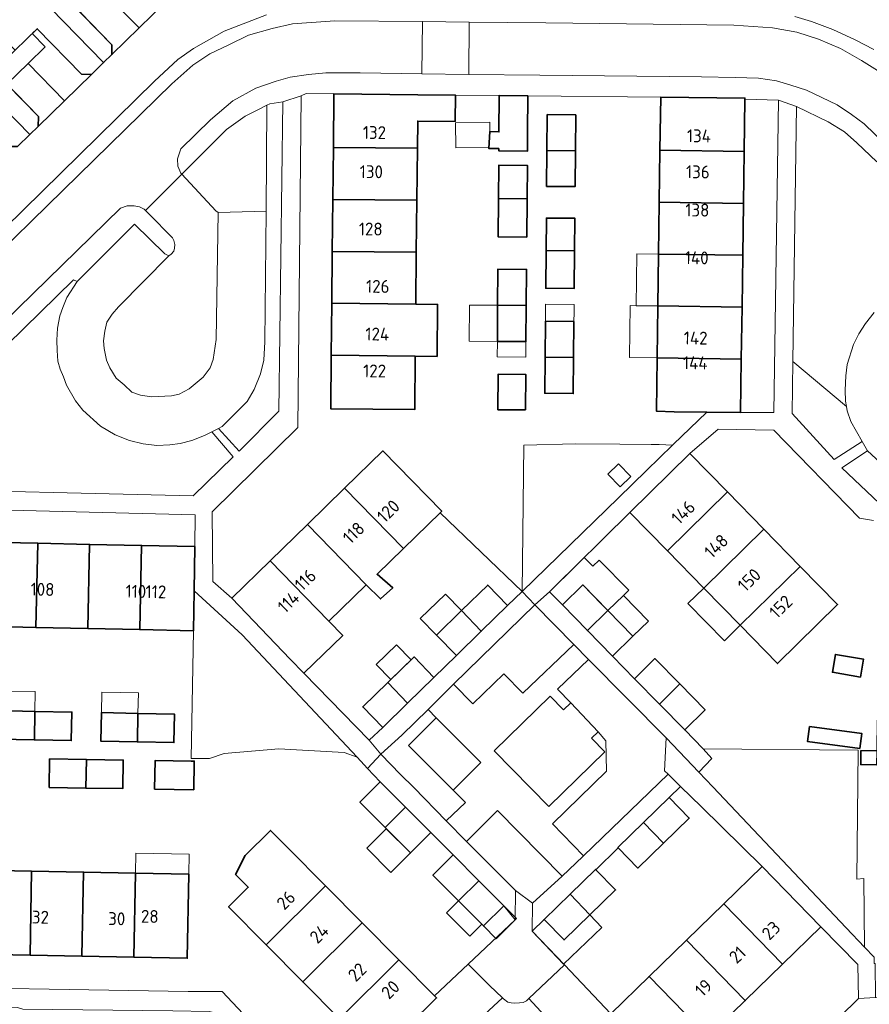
# Model space of a CAD drawing. Header units: metres. Extents: x 149984 to 156489, y 469398 to 478068.
# Tile 431 of 656: x 153351 to 153440, y 473105 to 473208. Entities that reach past the tile are written whole.
import ezdxf
from ezdxf.enums import TextEntityAlignment as Align

# ---------------------------------------------------------------- set-up
doc = ezdxf.new("R2010")
doc.units = ezdxf.units.M
doc.header["$LTSCALE"] = 0.75
for name, color, linetype, lineweight in [('B-WE-GR-BEPLANTING_CULTUUR_HEESTERS-GV', 252, 'Continuous', 18), ('B-WE-OG-BEBOUWING-GV', 6, 'Continuous', 35), ('B-WE-OG-BEBOUWING-T18', 1, 'Continuous', 18), ('B-WE-OG-BEBOUWING_LAGE TRAFO-GV', 6, 'Continuous', 18), ('B-WE-OG-BEBOUWING_LUIFEL-GV', 6, 'Continuous', 18), ('B-WE-OG-TERREIN_BEGROEID-GV', 252, 'Continuous', 18), ('B-WE-OG-TERREIN_ERF-GV', 252, 'Continuous', 18), ('B-WE-VH-OPENVERHARDING_BETONSTRAATSTEEN-GV', 252, 'Continuous', 18), ('B-WE-VH-OPENVERHARDING_TEGEL-GV', 252, 'Continuous', 18)]:
    doc.layers.add(name, color=color, linetype=linetype, lineweight=lineweight)
doc.styles.add('NLCS-ISO-M750-T18', font='NLCS-ISO.ttf', dxfattribs={"height": 1.35})

msp = doc.modelspace()

# ---------------------------------------------------------------- linework, layer by layer
at = {"layer": 'B-WE-GR-BEPLANTING_CULTUUR_HEESTERS-GV', "flags": 128}
for points in [[(153376.64, 473187.89), (153376.5, 473174.18), (153376.39, 473172.26), (153376.07, 473170.84), (153375.4, 473169.21), (153374.65, 473167.94), (153372.03, 473165.32), (153371.641, 473165.12), (153373.814, 473162.741), (153377.98, 473166.94), (153378.39, 473199.33), (153377.02, 473199.1), (153376.733, 473198.96)], [(153439.09, 473163.76), (153437.89, 473165.85), (153437.5, 473166.98), (153437.434, 473167.413), (153431.828, 473172.129), (153431.75, 473166.69), (153436.16, 473161.88)], [(153419.2, 473163.355), (153417.83, 473163.442), (153417.817, 473163.429), (153416.988, 473163.438), (153413.702, 473163.474), (153409.042, 473163.524), (153403.643, 473163.38), (153403.451, 473148.03), (153413.565, 473157.872), (153416.504, 473160.732)], [(153473.23, 473157.06), (153472.491, 473158.757), (153461.9, 473158.69), (153450.27, 473158.48), (153446.63, 473158.66), (153445.06, 473158.94), (153443.87, 473159.32), (153441.8, 473160.8), (153439.64, 473162.76), (153436.94, 473161), (153440.86, 473157.29)], [(153413.748, 473158.993), (153412.436, 473160.332), (153413.551, 473161.425), (153414.863, 473160.086)], [(153369.101, 473148.111), (153369.031, 473143.93), (153368.806, 473130.571), (153370.698, 473130.546), (153372.246, 473131.088), (153377.976, 473131.579), (153384.816, 473131.192), (153386.165, 473130.684), (153374.15, 473143.52)], [(153396.285, 473138.348), (153398.309, 473136.3), (153401.544, 473139.41), (153403.54, 473137.413), (153408.872, 473142.48), (153404.807, 473146.644)], [(153409.881, 473120.367), (153418.748, 473128.92), (153418.386, 473129.275), (153418.561, 473132.715), (153410.432, 473140.913), (153407.169, 473137.824), (153408.558, 473136.373), (153411.419, 473133.35), (153412.244, 473132.419), (153412.308, 473129.226), (153406.653, 473123.719)], [(153388.653, 473131.005), (153390.736, 473128.869), (153392.111, 473127.514), (153395.492, 473124.045), (153397.524, 473125.935), (153396.222, 473127.25), (153391.572, 473131.92), (153394.469, 473134.81), (153393.604, 473135.705), (153390.87, 473133.008)], [(153438.657, 473131.446), (153422.42, 473131.58), (153423.33, 473130.55), (153421.97, 473129.119), (153423.431, 473127.577), (153437.418, 473112.821), (153439.344, 473110.79), (153439.276, 473117.991), (153438.522, 473117.937)], [(153402.771, 473116.733), (153404.545, 473115.405), (153407.641, 473118.243), (153400.887, 473125.108), (153397.643, 473121.856)]]:
    msp.add_lwpolyline(points, close=True, dxfattribs=at)
at = {"layer": 'B-WE-OG-BEBOUWING-GV', "flags": 128}
for points in [[(153350.789, 473219.903), (153347.082, 473216.275), (153359.613, 473203.424), (153360.48, 473204.27), (153360.48, 473205.289), (153355.826, 473210.064), (153358.177, 473212.356)], [(153344.223, 473211.043), (153350.366, 473204.741), (153352.661, 473206.978), (153357.315, 473202.203), (153358.347, 473202.19), (153359.613, 473203.424), (153347.082, 473216.275), (153343.002, 473212.296)], [(153350.366, 473204.741), (153344.223, 473211.043), (153343.002, 473212.296), (153342.395, 473212.916), (153338.75, 473209.348), (153339.919, 473208.154), (153351.906, 473195.909), (153352.77, 473196.752), (153352.783, 473197.784), (153348.128, 473202.559)], [(153342.812, 473197.376), (153344.899, 473199.411), (153349.554, 473194.636), (153350.593, 473194.63), (153351.906, 473195.909), (153339.919, 473208.154), (153336.008, 473204.326)], [(153392.551, 473200.061), (153383.751, 473200.151), (153383.693, 473194.556), (153392.493, 473194.465), (153392.522, 473197.307), (153396.451, 473197.267), (153396.48, 473200.021)], [(153401.026, 473194.418), (153401.024, 473194.174), (153404.024, 473194.15), (153404.04, 473196.134), (153404.07, 473199.943), (153401.07, 473199.974), (153401.04, 473196.175), (153400.077, 473196.206), (153399.989, 473194.418)], [(153417.905, 473194.248), (153426.722, 473194.127), (153426.797, 473199.601), (153426.799, 473199.711), (153417.979, 473199.801)], [(153406.066, 473194.218), (153409.049, 473194.19), (153409.082, 473197.947), (153406.101, 473197.978)], [(153383.636, 473189.111), (153392.436, 473189.02), (153392.493, 473194.465), (153383.693, 473194.556)], [(153409.049, 473194.19), (153406.066, 473194.218), (153406.031, 473190.473), (153409.016, 473190.442)], [(153426.722, 473194.127), (153417.905, 473194.248), (153417.832, 473188.813), (153426.648, 473188.692)], [(153400.985, 473189.187), (153403.985, 473189.163), (153404.012, 473192.659), (153401.012, 473192.682)], [(153403.985, 473189.163), (153400.985, 473189.187), (153400.953, 473185.191), (153403.953, 473185.167)], [(153392.436, 473189.02), (153383.636, 473189.111), (153383.58, 473183.666), (153392.379, 473183.575)], [(153426.573, 473183.258), (153426.648, 473188.692), (153417.832, 473188.813), (153417.759, 473183.379)], [(153405.969, 473183.738), (153408.957, 473183.711), (153408.987, 473187.128), (153406, 473187.154)], [(153392.323, 473178.13), (153392.379, 473183.575), (153383.58, 473183.666), (153383.524, 473178.222)], [(153408.957, 473183.711), (153405.969, 473183.738), (153405.932, 473179.809), (153408.922, 473179.783)], [(153417.686, 473177.944), (153426.498, 473177.823), (153426.573, 473183.258), (153417.759, 473183.379)], [(153400.896, 473178.021), (153403.896, 473177.998), (153403.926, 473181.776), (153400.926, 473181.8)], [(153383.524, 473178.222), (153383.467, 473172.777), (153392.266, 473172.686), (153394.55, 473172.662), (153394.607, 473178.106), (153392.323, 473178.13)], [(153403.896, 473177.998), (153400.896, 473178.021), (153400.866, 473174.242), (153403.866, 473174.219)], [(153426.498, 473177.823), (153417.686, 473177.944), (153417.614, 473172.51), (153426.424, 473172.388)], [(153405.864, 473172.574), (153408.859, 473172.547), (153408.892, 473176.318), (153405.899, 473176.346)], [(153383.467, 473172.777), (153383.409, 473167.182), (153392.208, 473167.104), (153392.266, 473172.686)], [(153408.859, 473172.547), (153405.864, 473172.574), (153405.829, 473168.802), (153408.825, 473168.776)], [(153426.424, 473172.388), (153417.614, 473172.51), (153417.539, 473166.944), (153419.398, 473166.865), (153422.804, 473166.835), (153426.347, 473166.804)], [(153403.808, 473167.06), (153403.838, 473170.779), (153400.949, 473170.802), (153400.919, 473167.084)], [(153384.871, 473158.857), (153391.027, 473152.54), (153394.884, 473156.3), (153395.043, 473156.455), (153388.883, 473162.767)], [(153421.046, 473162.492), (153414.759, 473156.32), (153418.678, 473152.313), (153424.976, 473158.473)], [(153387.122, 473148.735), (153388.64, 473147.267), (153389.909, 473148.423), (153388.269, 473149.852), (153391.027, 473152.54), (153384.871, 473158.857), (153380.966, 473155.051)], [(153418.678, 473152.313), (153422.491, 473148.413), (153428.79, 473154.573), (153424.976, 473158.473)], [(153383.217, 473144.929), (153387.122, 473148.735), (153380.966, 473155.051), (153377.061, 473151.245)], [(153432.604, 473150.673), (153428.79, 473154.573), (153422.491, 473148.413), (153426.305, 473144.513)], [(153352.523, 473144.289), (153352.713, 473153.102), (153347.274, 473153.218), (153347.085, 473144.407)], [(153352.713, 473153.102), (153352.523, 473144.289), (153357.962, 473144.171), (153358.151, 473152.985)], [(153357.962, 473144.171), (153363.401, 473144.052), (153363.59, 473152.868), (153358.151, 473152.985)], [(153369.179, 473152.748), (153363.59, 473152.868), (153363.401, 473144.052), (153369.031, 473143.93), (153369.101, 473148.111)], [(153373.049, 473147.335), (153379.159, 473140.974), (153380.609, 473139.487), (153384.666, 473143.442), (153383.217, 473144.929), (153377.061, 473151.245)], [(153432.604, 473150.673), (153426.305, 473144.513), (153430.224, 473140.506), (153436.504, 473146.684)], [(153397.115, 473146.042), (153399.184, 473143.888), (153401.946, 473146.581), (153399.862, 473148.719)], [(153407.682, 473146.637), (153410.307, 473143.955), (153412.453, 473146.055), (153411.787, 473146.735), (153409.828, 473148.737)], [(153399.184, 473143.888), (153397.115, 473146.042), (153394.49, 473143.484), (153396.574, 473141.345)], [(153412.453, 473146.055), (153410.307, 473143.955), (153412.932, 473141.272), (153415.078, 473143.372)], [(153389.38, 473138.504), (153391.449, 473136.351), (153394.22, 473139.051), (153392.136, 473141.19)], [(153419.978, 473138.365), (153417.381, 473141.019), (153415.235, 473138.919), (153417.838, 473136.26)], [(153438.911, 473139.084), (153439.232, 473140.944), (153436.292, 473141.452), (153435.971, 473139.592)], [(153391.449, 473136.351), (153389.38, 473138.504), (153386.77, 473135.96), (153388.854, 473133.822)], [(153419.978, 473138.365), (153417.838, 473136.26), (153420.492, 473133.548), (153422.638, 473135.648)], [(153352.363, 473132.505), (153352.422, 473135.498), (153348.552, 473135.575), (153348.492, 473132.578)], [(153352.422, 473135.498), (153352.363, 473132.505), (153356.233, 473132.432), (153356.292, 473135.421)], [(153363.217, 473135.287), (153359.398, 473135.359), (153359.341, 473132.373), (153363.161, 473132.301)], [(153363.217, 473135.287), (153363.161, 473132.301), (153366.98, 473132.229), (153367.036, 473135.215)], [(153433.568, 473133.918), (153433.355, 473132.346), (153438.829, 473131.607), (153439.041, 473133.179)], [(153357.82, 473130.462), (153353.966, 473130.523), (153353.918, 473127.525), (153357.772, 473127.464)], [(153357.82, 473130.462), (153357.772, 473127.464), (153361.625, 473127.403), (153361.673, 473130.401)], [(153440.606, 473131.377), (153438.96, 473131.396), (153438.942, 473129.928), (153440.637, 473129.908), (153440.654, 473131.376)], [(153369.113, 473130.185), (153369.115, 473130.284), (153368.801, 473130.289), (153365.005, 473130.349), (153364.957, 473127.351), (153369.068, 473127.286)], [(153388.583, 473128.101), (153386.463, 473125.98), (153389.117, 473123.327), (153391.237, 473125.448)], [(153416.192, 473123.85), (153418.283, 473121.702), (153420.972, 473124.319), (153418.88, 473126.467)], [(153391.237, 473125.448), (153389.117, 473123.327), (153391.77, 473120.673), (153393.89, 473122.794)], [(153418.283, 473121.702), (153416.192, 473123.85), (153413.503, 473121.232), (153413.527, 473121.207), (153415.594, 473119.084)], [(153376.656, 473111.045), (153382.879, 473117.212), (153378.935, 473121.191), (153377.11, 473123.032), (153374.459, 473120.41), (153373.439, 473118.43), (153374.775, 473117.076), (153372.715, 473115.039)], [(153398.94, 473117.745), (153396.229, 473120.455), (153394.109, 473118.335), (153396.799, 473115.646)], [(153430.739, 473109.012), (153434.761, 473112.927), (153428.618, 473119.241), (153424.597, 473115.338)], [(153352.079, 473118.774), (153346.645, 473118.879), (153346.475, 473110.074), (153351.908, 473109.966)], [(153351.908, 473109.966), (153357.342, 473109.857), (153357.513, 473118.668), (153352.079, 473118.774)], [(153362.776, 473109.749), (153362.946, 473118.563), (153357.513, 473118.668), (153357.342, 473109.857)], [(153362.776, 473109.749), (153368.383, 473109.637), (153368.53, 473118.455), (153362.946, 473118.563)], [(153411.201, 473118.901), (153411.156, 473118.947), (153408.481, 473116.343), (153410.568, 473114.191), (153413.247, 473116.799)], [(153382.879, 473117.212), (153376.656, 473111.045), (153380.485, 473107.164), (153386.716, 473113.341)], [(153398.94, 473117.745), (153396.799, 473115.646), (153399.415, 473113.03), (153401.537, 473115.149)], [(153410.568, 473114.191), (153408.481, 473116.343), (153405.771, 473113.705), (153407.862, 473111.557)], [(153424.597, 473115.338), (153420.684, 473111.539), (153426.831, 473105.207), (153430.739, 473109.012)], [(153380.485, 473107.164), (153384.314, 473103.283), (153390.554, 473109.469), (153386.716, 473113.341)], [(153422.924, 473101.403), (153426.831, 473105.207), (153420.684, 473111.539), (153416.772, 473107.74)], [(153388.215, 473099.329), (153391.545, 473102.594), (153394.498, 473105.49), (153394.295, 473105.694), (153390.554, 473109.469), (153384.314, 473103.283)], [(153416.772, 473107.74), (153412.751, 473103.837), (153414.316, 473102.222), (153419.209, 473097.787), (153422.924, 473101.403)]]:
    msp.add_lwpolyline(points, close=True, dxfattribs=at)
at = {"layer": 'B-WE-OG-BEBOUWING_LAGE TRAFO-GV', "flags": 128}
msp.add_lwpolyline([(153413.748, 473158.993), (153414.863, 473160.086), (153413.551, 473161.425), (153412.436, 473160.332)], close=True, dxfattribs=at)
at = {"layer": 'B-WE-OG-BEBOUWING_LUIFEL-GV', "flags": 128}
for points in [[(153359.536, 473210.962), (153363.341, 473207.058), (153366.066, 473209.715), (153365.033, 473209.729), (153361.738, 473213.109)], [(153359.536, 473210.962), (153357.184, 473208.67), (153360.48, 473205.289), (153360.48, 473204.27), (153363.341, 473207.058)], [(153352.661, 473206.978), (153352.135, 473206.465), (153353.493, 473205.072), (153351.724, 473203.348), (153355.531, 473199.443), (153358.347, 473202.19), (153357.315, 473202.203)], [(153351.724, 473203.348), (153349.486, 473201.166), (153352.783, 473197.784), (153352.77, 473196.752), (153355.531, 473199.443)], [(153399.995, 473194.547), (153400.077, 473196.206), (153400.063, 473197.18), (153396.482, 473197.128), (153396.52, 473194.497)], [(153417.759, 473183.379), (153415.471, 473183.41), (153415.398, 473177.975), (153417.686, 473177.944)], [(153400.866, 473174.242), (153400.896, 473178.021), (153397.953, 473178.044), (153397.923, 473174.265)], [(153405.899, 473176.346), (153408.892, 473176.318), (153408.901, 473177.272), (153408.909, 473178.101), (153405.916, 473178.129), (153405.908, 473177.3)], [(153417.686, 473177.944), (153414.797, 473177.982), (153414.725, 473172.548), (153417.614, 473172.51)], [(153400.866, 473174.242), (153400.854, 473172.622), (153403.854, 473172.599), (153403.866, 473174.219)], [(153407.682, 473146.637), (153409.828, 473148.737), (153412.453, 473146.055), (153414.072, 473147.64), (153414.629, 473148.185), (153411.536, 473151.345), (153410.863, 473150.687), (153409.973, 473151.596), (153406.34, 473148.01)], [(153422.491, 473148.413), (153420.837, 473146.796), (153424.651, 473142.896), (153426.305, 473144.513)], [(153394.49, 473143.484), (153397.115, 473146.042), (153395.419, 473147.782), (153392.794, 473145.224)], [(153414.072, 473147.64), (153412.453, 473146.055), (153415.078, 473143.372), (153416.698, 473144.957)], [(153389.7, 473138.816), (153391.834, 473140.895), (153390.298, 473142.471), (153388.165, 473140.391)], [(153349.354, 473135.559), (153352.422, 473135.498), (153352.463, 473137.558), (153349.395, 473137.619)], [(153359.398, 473135.359), (153363.217, 473135.287), (153363.257, 473137.431), (153359.438, 473137.503)], [(153391.77, 473120.673), (153389.233, 473123.211), (153387.185, 473121.164), (153389.722, 473118.626)], [(153362.946, 473118.563), (153368.53, 473118.455), (153368.57, 473120.541), (153362.986, 473120.649)], [(153396.799, 473115.646), (153395.538, 473114.385), (153397.985, 473111.939), (153399.246, 473113.199)], [(153399.415, 473113.03), (153400.76, 473111.683), (153402.882, 473113.802), (153401.537, 473115.149)], [(153410.568, 473114.191), (153407.862, 473111.557), (153405.771, 473113.705), (153404.515, 473112.481), (153407.803, 473109.03), (153411.83, 473112.867)]]:
    msp.add_lwpolyline(points, close=True, dxfattribs=at)
at = {"layer": 'B-WE-OG-TERREIN_BEGROEID-GV', "flags": 128}
msp.add_lwpolyline([(153376.64, 473187.89), (153376.733, 473198.96), (153375.85, 473198.53), (153374.44, 473197.81), (153372.51, 473196.42), (153367.821, 473191.731), (153371.36, 473187.92), (153371.61, 473187.74)], close=True, dxfattribs=at)
for points in [[(153440.62, 473193.03), (153438.52, 473195.04), (153437.22, 473196.19), (153435.54, 473197.21), (153432.21, 473198.82), (153431.828, 473172.129), (153437.434, 473167.413), (153437.35, 473167.96), (153437.31, 473169.12), (153437.39, 473170.62), (153437.5, 473171.81), (153438.18, 473173.92), (153438.73, 473175.04), (153439.42, 473176.1), (153440.35, 473177.25)], [(153336.73, 473158.82), (153369, 473158.08), (153373.191, 473162.137), (153370.947, 473164.764), (153370.18, 473164.37), (153368.85, 473163.85), (153367.65, 473163.54), (153366.57, 473163.39), (153365.21, 473163.35), (153363.76, 473163.51), (153362.34, 473163.87), (153360.82, 473164.44), (153359.29, 473165.35), (153357.44, 473167.02), (153356.68, 473168.02), (153355.73, 473169.67), (153355.41, 473170.53), (153355.08, 473171.34), (153354.83, 473172.17), (153354.75, 473173.3), (153354.72, 473174.37), (153354.78, 473175.61), (153355.03, 473176.91), (153355.33, 473177.79), (153355.75, 473178.85), (153356.84, 473180.51), (153356.48, 473180.7), (153349.508, 473173.888)]]:
    msp.add_lwpolyline(points, dxfattribs=at)
at = {"layer": 'B-WE-OG-TERREIN_ERF-GV', "flags": 128}
for points in [[(153355.826, 473210.064), (153360.48, 473205.289), (153360.48, 473204.27), (153359.613, 473203.424), (153358.347, 473202.19), (153357.315, 473202.203), (153352.661, 473206.978), (153350.366, 473204.741)], [(153333.53, 473170.66), (153364.96, 473201.48), (153367.4, 473203.74), (153369.04, 473204.91), (153372.26, 473206.72), (153376.68, 473208.42)], [(153432.04, 473208.24), (153433.78, 473207.73), (153436.01, 473206.9), (153438.35, 473205.83), (153440.3, 473204.81)], [(153348.128, 473202.559), (153352.783, 473197.784), (153352.77, 473196.752), (153351.906, 473195.909), (153350.593, 473194.63)], [(153440.26, 473155.47), (153438.82, 473155.71), (153429.82, 473164.94), (153423.99, 473165.03), (153421.046, 473162.492), (153424.976, 473158.473), (153428.79, 473154.573), (153432.604, 473150.673), (153436.504, 473146.684), (153430.224, 473140.506), (153426.305, 473144.513), (153422.491, 473148.413), (153418.678, 473152.313), (153414.759, 473156.32), (153406.34, 473148.01), (153407.682, 473146.637), (153409.828, 473148.737), (153411.787, 473146.735), (153412.453, 473146.055), (153415.078, 473143.372), (153412.932, 473141.272), (153415.235, 473138.919), (153417.381, 473141.019), (153419.978, 473138.365), (153422.638, 473135.648), (153420.492, 473133.548), (153422.42, 473131.58), (153438.657, 473131.446), (153438.522, 473117.937), (153439.276, 473117.991), (153439.344, 473110.79), (153440.335, 473109.744)], [(153347.274, 473153.218), (153352.713, 473153.102), (153358.151, 473152.985), (153363.59, 473152.868), (153369.179, 473152.748), (153369.2, 473156.08), (153340.05, 473156.82)], [(153384.314, 473103.283), (153380.485, 473107.164), (153376.656, 473111.045), (153372.715, 473115.039), (153374.775, 473117.076), (153373.439, 473118.43), (153374.459, 473120.41), (153377.11, 473123.032), (153378.935, 473121.191), (153382.879, 473117.212), (153386.716, 473113.341), (153390.554, 473109.469), (153394.295, 473105.694), (153397.813, 473109.013), (153402.74, 473113.66), (153401.537, 473115.149), (153399.415, 473113.03), (153396.799, 473115.646), (153394.109, 473118.335), (153396.229, 473120.455), (153393.89, 473122.794), (153391.77, 473120.673), (153389.117, 473123.327), (153386.463, 473125.98), (153388.583, 473128.101), (153387.265, 473129.509), (153386.902, 473129.896), (153386.165, 473130.684), (153384.816, 473131.192), (153377.976, 473131.579), (153372.246, 473131.088), (153370.698, 473130.546), (153368.806, 473130.571), (153369.031, 473143.93), (153363.401, 473144.052), (153357.962, 473144.171), (153352.523, 473144.289), (153347.085, 473144.407)], [(153346.645, 473118.879), (153352.079, 473118.774), (153357.513, 473118.668), (153362.946, 473118.563), (153368.53, 473118.455), (153368.383, 473109.637), (153362.776, 473109.749), (153357.342, 473109.857), (153351.908, 473109.966), (153346.475, 473110.074)], [(153335.17, 473106.71), (153368.49, 473106.16), (153372.03, 473106.17), (153379.111, 473098.637)]]:
    msp.add_lwpolyline(points, dxfattribs=at)
for points in [[(153392.379, 473183.575), (153392.323, 473178.13), (153394.607, 473178.106), (153394.55, 473172.662), (153392.266, 473172.686), (153392.208, 473167.104), (153383.409, 473167.182), (153383.467, 473172.777), (153383.524, 473178.222), (153383.58, 473183.666), (153383.636, 473189.111), (153383.693, 473194.556), (153383.751, 473200.151), (153380.85, 473200.21), (153380.3, 473199.95), (153379.96, 473165.23), (153370.99, 473156.39), (153371.05, 473149.1), (153373.049, 473147.335), (153377.061, 473151.245), (153380.966, 473155.051), (153384.871, 473158.857), (153388.883, 473162.767), (153395.043, 473156.455), (153394.884, 473156.3), (153403.451, 473148.03), (153403.643, 473163.38), (153409.042, 473163.524), (153413.702, 473163.474), (153416.988, 473163.438), (153417.817, 473163.429), (153417.83, 473163.442), (153419.2, 473163.355), (153419.295, 473163.448), (153422.804, 473166.835), (153419.398, 473166.865), (153417.539, 473166.944), (153417.614, 473172.51), (153417.686, 473177.944), (153417.759, 473183.379), (153417.832, 473188.813), (153417.905, 473194.248), (153417.979, 473199.801), (153404.07, 473199.943), (153404.04, 473196.134), (153404.024, 473194.15), (153401.024, 473194.174), (153401.026, 473194.418), (153399.989, 473194.418), (153400.077, 473196.206), (153401.04, 473196.175), (153401.07, 473199.974), (153396.48, 473200.021), (153396.451, 473197.267), (153392.522, 473197.307), (153392.493, 473194.465), (153392.436, 473189.02)], [(153426.498, 473177.823), (153426.424, 473172.388), (153426.347, 473166.804), (153429.83, 473166.78), (153430.33, 473199.51), (153426.797, 473199.601), (153426.722, 473194.127), (153426.648, 473188.692), (153426.573, 473183.258)], [(153409.049, 473194.19), (153409.016, 473190.442), (153406.031, 473190.473), (153406.066, 473194.218), (153406.101, 473197.978), (153409.082, 473197.947)], [(153403.985, 473189.163), (153403.953, 473185.167), (153400.953, 473185.191), (153400.985, 473189.187), (153401.012, 473192.682), (153404.012, 473192.659)], [(153408.957, 473183.711), (153408.922, 473179.783), (153405.932, 473179.809), (153405.969, 473183.738), (153406, 473187.154), (153408.987, 473187.128)], [(153403.896, 473177.998), (153403.866, 473174.219), (153400.866, 473174.242), (153400.896, 473178.021), (153400.926, 473181.8), (153403.926, 473181.776)], [(153408.859, 473172.547), (153408.825, 473168.776), (153405.829, 473168.802), (153405.864, 473172.574), (153405.899, 473176.346), (153408.892, 473176.318)], [(153403.808, 473167.06), (153400.919, 473167.084), (153400.949, 473170.802), (153403.838, 473170.779)], [(153387.122, 473148.735), (153383.217, 473144.929), (153384.666, 473143.442), (153380.609, 473139.487), (153387.45, 473132.47), (153388.854, 473133.822), (153386.77, 473135.96), (153389.38, 473138.504), (153392.136, 473141.19), (153394.22, 473139.051), (153396.574, 473141.345), (153394.49, 473143.484), (153397.115, 473146.042), (153399.862, 473148.719), (153401.946, 473146.581), (153403.451, 473148.03), (153394.884, 473156.3), (153391.027, 473152.54), (153388.269, 473149.852), (153389.909, 473148.423), (153388.64, 473147.267)], [(153439.232, 473140.944), (153438.911, 473139.084), (153435.971, 473139.592), (153436.292, 473141.452)], [(153352.422, 473135.498), (153356.292, 473135.421), (153356.233, 473132.432), (153352.363, 473132.505), (153348.492, 473132.578), (153348.552, 473135.575)], [(153363.161, 473132.301), (153359.341, 473132.373), (153359.398, 473135.359), (153363.217, 473135.287), (153367.036, 473135.215), (153366.98, 473132.229)], [(153440.699, 473131.376), (153440.654, 473131.376), (153440.637, 473129.908), (153438.942, 473129.928), (153438.96, 473131.396), (153440.606, 473131.377), (153440.607, 473131.43), (153440.644, 473134.559), (153444.732, 473134.511), (153444.695, 473131.328)], [(153433.568, 473133.918), (153439.041, 473133.179), (153438.829, 473131.607), (153433.355, 473132.346)], [(153357.772, 473127.464), (153353.918, 473127.525), (153353.966, 473130.523), (153357.82, 473130.462), (153361.673, 473130.401), (153361.625, 473127.403)], [(153368.801, 473130.289), (153369.115, 473130.284), (153369.113, 473130.185), (153369.068, 473127.286), (153364.957, 473127.351), (153365.005, 473130.349)], [(153412.751, 473103.837), (153416.772, 473107.74), (153420.684, 473111.539), (153424.597, 473115.338), (153428.618, 473119.241), (153422.238, 473125.497), (153420.067, 473127.626), (153418.88, 473126.467), (153420.972, 473124.319), (153418.283, 473121.702), (153415.594, 473119.084), (153413.527, 473121.207), (153411.201, 473118.901), (153413.247, 473116.799), (153410.568, 473114.191), (153407.862, 473111.557), (153405.771, 473113.705), (153404.515, 473112.481), (153407.888, 473108.941)], [(153425.696, 473083.371), (153425.632, 473077.987), (153425.568, 473072.604), (153425.523, 473068.775), (153425.574, 473067.22), (153425.458, 473063.305), (153425.44, 473061.705), (153427.07, 473061.72), (153428.012, 473063.274), (153428.84, 473064.64), (153429.14, 473090.33), (153429.07, 473095.98), (153438.69, 473105.44), (153438.63, 473108.99), (153434.761, 473112.927), (153430.739, 473109.012), (153426.831, 473105.207), (153422.924, 473101.403), (153419.209, 473097.787), (153419.178, 473094.686), (153425.829, 473094.623), (153425.76, 473088.754)]]:
    msp.add_lwpolyline(points, close=True, dxfattribs=at)
at = {"layer": 'B-WE-VH-OPENVERHARDING_BETONSTRAATSTEEN-GV', "flags": 128}
for points in [[(153376.68, 473208.42), (153372.26, 473206.72), (153369.04, 473204.91), (153367.4, 473203.74), (153364.96, 473201.48), (153333.53, 473170.66)], [(153343, 473170.23), (153361.39, 473188.18), (153362.08, 473188.43), (153362.82, 473188.43), (153363.38, 473188.32), (153363.86, 473188.07), (153364.016, 473187.926), (153367.821, 473191.731), (153367.71, 473191.85), (153367.41, 473192.57), (153367.37, 473193.34), (153367.72, 473194.4), (153370.8, 473197.44), (153373.15, 473199.42), (153375.58, 473200.76), (153377.69, 473201.49), (153379.18, 473201.92), (153381.1, 473202.2), (153382.9, 473202.35), (153386.51, 473202.35), (153392.973, 473202.264), (153393.028, 473207.729), (153383.85, 473207.82), (153379.42, 473207.49), (153377.26, 473207), (153374.81, 473206.31), (153372.72, 473205.29), (153370.74, 473204.36), (153368.97, 473203.17), (153366.76, 473201.21), (153352.11, 473186.85), (153335.41, 473170.52)], [(153335.41, 473170.52), (153352.11, 473186.85), (153366.76, 473201.21), (153368.97, 473203.17), (153370.74, 473204.36), (153372.72, 473205.29), (153374.81, 473206.31), (153377.26, 473207), (153379.42, 473207.49), (153383.85, 473207.82), (153393.028, 473207.729), (153397.928, 473207.68), (153405.94, 473207.6), (153425.63, 473207.35), (153429.69, 473207.06), (153432.25, 473206.6), (153434.52, 473205.9), (153436.83, 473204.9), (153439.03, 473203.65), (153441.26, 473202.26)], [(153440.3, 473204.81), (153438.35, 473205.83), (153436.01, 473206.9), (153433.78, 473207.73), (153432.04, 473208.24)], [(153441.26, 473202.26), (153439.03, 473203.65), (153436.83, 473204.9), (153434.52, 473205.9), (153432.25, 473206.6), (153429.69, 473207.06), (153425.63, 473207.35), (153405.94, 473207.6), (153397.928, 473207.68), (153397.873, 473202.199), (153405.33, 473202.1), (153422.26, 473201.94), (153425.77, 473201.87), (153428.23, 473201.8), (153430.1, 473201.52), (153431.61, 473201.08), (153433.24, 473200.56), (153436.48, 473199.02), (153437.98, 473198.01), (153439.3, 473197.03), (153442.6, 473193.8)], [(153440.35, 473177.25), (153439.42, 473176.1), (153438.73, 473175.04), (153438.18, 473173.92), (153437.5, 473171.81), (153437.39, 473170.62), (153437.31, 473169.12), (153437.35, 473167.96), (153437.434, 473167.413), (153437.5, 473166.98), (153437.89, 473165.85), (153439.09, 473163.76), (153439.64, 473162.76), (153441.8, 473160.8)], [(153410.366, 473098.677), (153404.178, 473105.424), (153403.92, 473105.18), (153403.56, 473105.02), (153403.18, 473104.97), (153402.7, 473104.94), (153402.3, 473104.96), (153401.98, 473105.03), (153401.52, 473105.38), (153401.404, 473105.492), (153394.73, 473099.32)]]:
    msp.add_lwpolyline(points, dxfattribs=at)
for points in [[(153397.928, 473207.68), (153393.028, 473207.729), (153392.973, 473202.264), (153397.873, 473202.199)], [(153371.61, 473187.74), (153371.36, 473187.92), (153367.821, 473191.731), (153364.016, 473187.926), (153364.37, 473187.6), (153366.84, 473185.08), (153366.99, 473184.8), (153367.07, 473184.39), (153367.05, 473184.01), (153366.99, 473183.69), (153366.69, 473183.37), (153366.449, 473183.206), (153361.18, 473177.85), (153360.51, 473177.1), (153359.96, 473176.25), (153359.73, 473175.32), (153359.61, 473174.29), (153359.69, 473173.49), (153359.92, 473172.26), (153360.27, 473171.47), (153360.94, 473170.38), (153361.76, 473169.68), (153362.56, 473168.93), (153363.47, 473168.59), (153364.62, 473168.42), (153366.74, 473168.54), (153367.55, 473168.72), (153368.58, 473169.28), (153370.04, 473170.49), (153370.77, 473171.46), (153371.1, 473172.34), (153371.4, 473174.42)], [(153371.641, 473165.12), (153372.03, 473165.32), (153374.65, 473167.94), (153375.4, 473169.21), (153376.07, 473170.84), (153376.39, 473172.26), (153376.5, 473174.18), (153376.64, 473187.89), (153371.61, 473187.74), (153371.4, 473174.42), (153371.1, 473172.34), (153370.77, 473171.46), (153370.04, 473170.49), (153368.58, 473169.28), (153367.55, 473168.72), (153366.74, 473168.54), (153364.62, 473168.42), (153363.47, 473168.59), (153362.56, 473168.93), (153361.76, 473169.68), (153360.94, 473170.38), (153360.27, 473171.47), (153359.92, 473172.26), (153359.69, 473173.49), (153359.61, 473174.29), (153359.73, 473175.32), (153359.96, 473176.25), (153360.51, 473177.1), (153361.18, 473177.85), (153366.449, 473183.206), (153366.02, 473183.4), (153362.87, 473186.51), (153356.84, 473180.51), (153355.75, 473178.85), (153355.33, 473177.79), (153355.03, 473176.91), (153354.78, 473175.61), (153354.72, 473174.37), (153354.75, 473173.3), (153354.83, 473172.17), (153355.08, 473171.34), (153355.41, 473170.53), (153355.73, 473169.67), (153356.68, 473168.02), (153357.44, 473167.02), (153359.29, 473165.35), (153360.82, 473164.44), (153362.34, 473163.87), (153363.76, 473163.51), (153365.21, 473163.35), (153366.57, 473163.39), (153367.65, 473163.54), (153368.85, 473163.85), (153370.18, 473164.37), (153370.947, 473164.764)], [(153408.872, 473142.48), (153403.54, 473137.413), (153401.544, 473139.41), (153398.309, 473136.3), (153396.285, 473138.348), (153393.604, 473135.705), (153394.469, 473134.81), (153399.142, 473130.142), (153396.222, 473127.25), (153397.524, 473125.935), (153395.492, 473124.045), (153397.643, 473121.856), (153400.887, 473125.108), (153407.641, 473118.243), (153409.809, 473120.298), (153409.881, 473120.367), (153406.653, 473123.719), (153412.308, 473129.226), (153412.244, 473132.419), (153411.419, 473133.35), (153410.736, 473132.673), (153412.144, 473131.256), (153406.275, 473125.528), (153400.545, 473131.353), (153406.389, 473137.081), (153407.797, 473135.658), (153408.558, 473136.373), (153407.169, 473137.824), (153410.432, 473140.913)], [(153394.73, 473099.32), (153401.404, 473105.492), (153400.04, 473106.8), (153397.813, 473109.013), (153394.295, 473105.694), (153394.498, 473105.49), (153391.545, 473102.594)], [(153412.035, 473099.979), (153414.316, 473102.222), (153412.751, 473103.837), (153407.888, 473108.941), (153404.178, 473105.424), (153410.366, 473098.677)]]:
    msp.add_lwpolyline(points, close=True, dxfattribs=at)
at = {"layer": 'B-WE-VH-OPENVERHARDING_TEGEL-GV', "flags": 128}
for points in [[(153442.6, 473193.8), (153439.3, 473197.03), (153437.98, 473198.01), (153436.48, 473199.02), (153433.24, 473200.56), (153431.61, 473201.08), (153430.1, 473201.52), (153428.23, 473201.8), (153425.77, 473201.87), (153422.26, 473201.94), (153405.33, 473202.1), (153397.873, 473202.199), (153392.973, 473202.264), (153386.51, 473202.35), (153382.9, 473202.35), (153381.1, 473202.2), (153379.18, 473201.92), (153377.69, 473201.49), (153375.58, 473200.76), (153373.15, 473199.42), (153370.8, 473197.44), (153367.72, 473194.4), (153367.37, 473193.34), (153367.41, 473192.57), (153367.71, 473191.85), (153367.821, 473191.731), (153372.51, 473196.42), (153374.44, 473197.81), (153375.85, 473198.53), (153376.733, 473198.96), (153377.02, 473199.1), (153378.39, 473199.33), (153380.3, 473199.95), (153380.85, 473200.21), (153383.751, 473200.151), (153392.551, 473200.061), (153396.48, 473200.021), (153401.07, 473199.974), (153404.07, 473199.943), (153417.979, 473199.801), (153426.799, 473199.711), (153426.797, 473199.601), (153430.33, 473199.51), (153432.21, 473198.82), (153435.54, 473197.21), (153437.22, 473196.19), (153438.52, 473195.04), (153440.62, 473193.03)], [(153340.05, 473156.82), (153369.2, 473156.08), (153369.179, 473152.748), (153369.101, 473148.111), (153374.15, 473143.52), (153386.165, 473130.684), (153386.902, 473129.896), (153387.265, 473129.509), (153388.653, 473131.005), (153387.45, 473132.47), (153380.609, 473139.487), (153379.159, 473140.974), (153373.049, 473147.335), (153371.05, 473149.1), (153370.99, 473156.39), (153379.96, 473165.23), (153380.3, 473199.95), (153378.39, 473199.33), (153377.98, 473166.94), (153373.814, 473162.741), (153371.641, 473165.12), (153370.947, 473164.764), (153373.191, 473162.137), (153369, 473158.08), (153336.73, 473158.82)], [(153440.86, 473157.29), (153436.94, 473161), (153439.64, 473162.76), (153439.09, 473163.76), (153436.16, 473161.88), (153431.75, 473166.69), (153431.828, 473172.129), (153432.21, 473198.82), (153430.33, 473199.51), (153429.83, 473166.78), (153426.347, 473166.804), (153422.804, 473166.835), (153419.295, 473163.448), (153419.2, 473163.355), (153416.504, 473160.732), (153413.565, 473157.872), (153403.451, 473148.03), (153404.807, 473146.644), (153406.34, 473148.01), (153414.759, 473156.32), (153421.046, 473162.492), (153423.99, 473165.03), (153429.82, 473164.94), (153438.82, 473155.71), (153440.26, 473155.47)], [(153349.508, 473173.888), (153356.48, 473180.7), (153356.84, 473180.51), (153362.87, 473186.51), (153366.02, 473183.4), (153366.449, 473183.206), (153366.69, 473183.37), (153366.99, 473183.69), (153367.05, 473184.01), (153367.07, 473184.39), (153366.99, 473184.8), (153366.84, 473185.08), (153364.37, 473187.6), (153364.016, 473187.926), (153363.86, 473188.07), (153363.38, 473188.32), (153362.82, 473188.43), (153362.08, 473188.43), (153361.39, 473188.18), (153343, 473170.23)]]:
    msp.add_lwpolyline(points, dxfattribs=at)
for points in [[(153387.45, 473132.47), (153388.653, 473131.005), (153390.87, 473133.008), (153393.604, 473135.705), (153396.285, 473138.348), (153404.807, 473146.644), (153403.451, 473148.03), (153401.946, 473146.581), (153399.184, 473143.888), (153396.574, 473141.345), (153394.22, 473139.051), (153391.449, 473136.351), (153388.854, 473133.822)], [(153404.807, 473146.644), (153408.872, 473142.48), (153410.432, 473140.913), (153418.561, 473132.715), (153421.97, 473129.119), (153423.33, 473130.55), (153422.42, 473131.58), (153420.492, 473133.548), (153417.838, 473136.26), (153415.235, 473138.919), (153412.932, 473141.272), (153410.307, 473143.955), (153407.682, 473146.637), (153406.34, 473148.01)], [(153411.419, 473133.35), (153408.558, 473136.373), (153407.797, 473135.658), (153406.389, 473137.081), (153400.545, 473131.353), (153406.275, 473125.528), (153412.144, 473131.256), (153410.736, 473132.673)], [(153396.222, 473127.25), (153399.142, 473130.142), (153394.469, 473134.81), (153391.572, 473131.92)], [(153418.561, 473132.715), (153418.386, 473129.275), (153418.748, 473128.92), (153420.067, 473127.626), (153422.238, 473125.497), (153428.618, 473119.241), (153434.761, 473112.927), (153438.63, 473108.99), (153438.69, 473105.44), (153440.47, 473105.53), (153440.459, 473109.099), (153440.328, 473109.101), (153440.335, 473109.744), (153439.344, 473110.79), (153437.418, 473112.821), (153423.431, 473127.577), (153421.97, 473129.119)], [(153388.583, 473128.101), (153391.237, 473125.448), (153393.89, 473122.794), (153396.229, 473120.455), (153398.94, 473117.745), (153401.537, 473115.149), (153402.74, 473113.66), (153402.771, 473116.733), (153397.643, 473121.856), (153395.492, 473124.045), (153392.111, 473127.514), (153390.736, 473128.869), (153388.653, 473131.005), (153387.265, 473129.509)], [(153404.515, 473112.481), (153405.771, 473113.705), (153408.481, 473116.343), (153411.156, 473118.947), (153411.201, 473118.901), (153413.527, 473121.207), (153413.503, 473121.232), (153416.192, 473123.85), (153418.88, 473126.467), (153420.067, 473127.626), (153418.748, 473128.92), (153409.881, 473120.367), (153409.809, 473120.298), (153407.641, 473118.243), (153404.545, 473115.405)], [(153404.178, 473105.424), (153407.888, 473108.941), (153404.515, 473112.481), (153404.545, 473115.405), (153402.771, 473116.733), (153402.74, 473113.66), (153397.813, 473109.013), (153400.04, 473106.8), (153401.404, 473105.492), (153401.52, 473105.38), (153401.98, 473105.03), (153402.3, 473104.96), (153402.7, 473104.94), (153403.18, 473104.97), (153403.56, 473105.02), (153403.92, 473105.18)], [(153335.17, 473106.71), (153335.13, 473104.7), (153350.59, 473104.48), (153351.14, 473104.3), (153366.86, 473104.12), (153370.66, 473104.06), (153370.96, 473103.98), (153371.107, 473103.828), (153374.44, 473100.39), (153375.96, 473098.76), (153376.26, 473098.69), (153379.111, 473098.637), (153372.03, 473106.17), (153368.49, 473106.16)], [(153473.28, 473105.14), (153440.47, 473105.53), (153438.69, 473105.44), (153429.07, 473095.98), (153429.14, 473090.33), (153428.84, 473064.64), (153430.78, 473067.29), (153433.982, 473070.394), (153430.774, 473073.727), (153430.772, 473074.091), (153430.96, 473094.5), (153437.542, 473101.298), (153440.228, 473103.923), (153473.734, 473103.488)]]:
    msp.add_lwpolyline(points, close=True, dxfattribs=at)

# ---------------------------------------------------------------- texts
at = {"layer": 'B-WE-OG-BEBOUWING-T18', "style": 'NLCS-ISO-M750-T18'}
for s, rotation, p in [('132', 359.5, (153387.991, 473196.107)), ('134', 359.5, (153421.987, 473195.76)), ('130', 359.5, (153387.666, 473192.003)), ('136', 359.3, (153421.875, 473191.988)), ('138', 359.3, (153421.821, 473187.989)), ('128', 359.5, (153387.604, 473186.004)), ('140', 359.3, (153421.754, 473182.99)), ('126', 359.5, (153388.342, 473179.996)), ('124', 359.5, (153388.29, 473175.007)), ('142', 359.3, (153421.642, 473174.592)), ('144', 359.3, (153421.607, 473171.992)), ('122', 359.5, (153388.01, 473171.141)), ('120', 44.2, (153389.448, 473156.461)), ('146', 44.3, (153420.341, 473156.333)), ('118', 44.2, (153385.814, 473154.191)), ('148', 44.3, (153423.796, 473152.8)), ('116', 44.2, (153380.751, 473149.256)), ('150', 44.3, (153427.262, 473149.256)), ('108', 358.8, (153353.219, 473148.275)), ('110', 358.8, (153363.001, 473148.062)), ('112', 359.1, (153365.099, 473148.015)), ('114', 43.8, (153378.977, 473146.938)), ('152', 44.5, (153430.56, 473146.447)), ('26', 44.7, (153378.722, 473115.724)), ('32', 358.9, (153352.999, 473113.945)), ('30', 358.9, (153360.996, 473113.785)), ('28', 359.1, (153364.456, 473114.026)), ('24', 44.7, (153382.204, 473112.211)), ('23', 44.1, (153429.542, 473112.555)), ('21', 44.2, (153426.023, 473110.003)), ('22', 44.7, (153386.186, 473108.193)), ('20', 44.4, (153389.669, 473106.357)), ('19', 44.2, (153422.47, 473106.544))]:
    msp.add_text(s, height=1.35, rotation=rotation, dxfattribs=at).set_placement(p, align=Align.MIDDLE)

doc.saveas('drawing.dxf')
